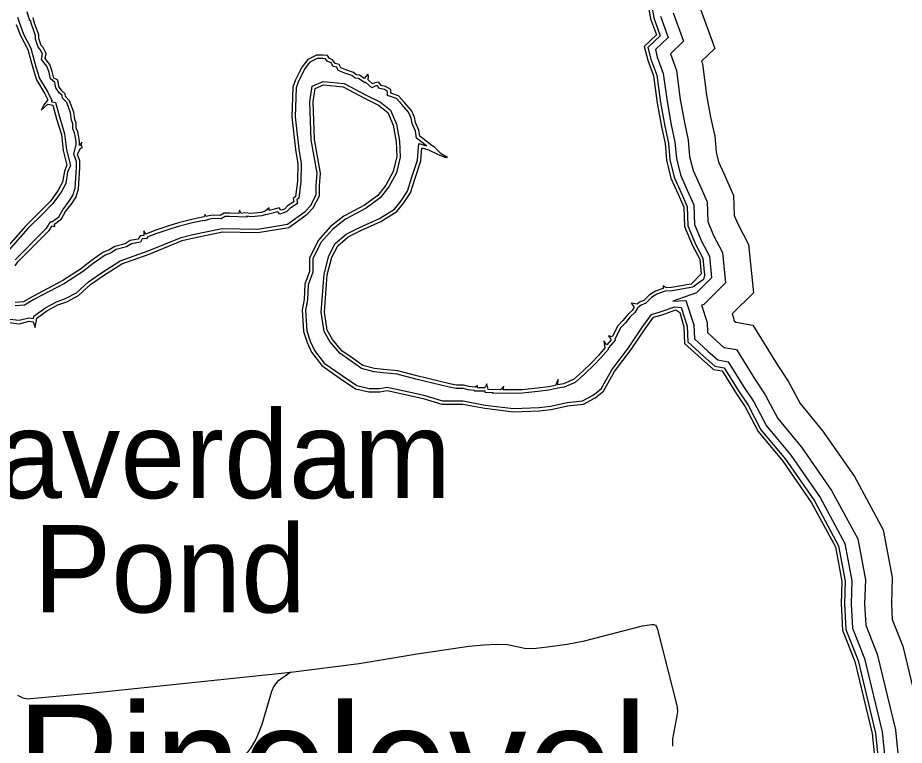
# Model space of a CAD drawing. Extents: x 2104537 to 2336408, y 34176 to 229611.
# Drawn here: x 2311518 to 2317612, y 136477 to 141474 of the extents above; entities that cross this region are included whole.
import ezdxf

# ---------------------------------------------------------------- set-up
doc = ezdxf.new("R2010")
doc.units = 0
for name, color, linetype in [('Exist Civil Demographics Community Label', 7, 'Continuous'), ('Exist Hydrographic Buffer Line', 7, 'Continuous'), ('Exist Hydrographic Creek Double Shore', 7, 'Continuous'), ('Exist Hydrographic Pond Over 1500 Sq Ft Label', 7, 'Continuous'), ('Exist Hydrographic River Shore', 7, 'Continuous'), ('Exist Road Non-System Type 51', 7, 'Continuous')]:
    doc.layers.add(name, color=color, linetype=linetype)

msp = doc.modelspace()

# ---------------------------------------------------------------- linework, layer by layer
at = {"layer": 'Exist Hydrographic Buffer Line'}
for points in [[(2316202, 141557.9), (2316309.5, 141262.1), (2316218.1, 141176.1), (2316225, 141157.1), (2316253.7, 140942), (2316280.9, 140792), (2316309.1, 140662.1), (2316318.7, 140551.6), (2316334.8, 140484.6), (2316371.4, 140404.1), (2316438.6, 140252.7), (2316443.7, 140115.5), (2316468, 140058), (2316542.3, 139916.8), (2316574.6, 139585.9), (2316429.9, 139441.2), (2316439, 139412.7), (2316439.8, 139395.7), (2316446.1, 139389.9), (2316454.3, 139382.7), (2316570.3, 139363.3), (2316738.9, 139091.6), (2316814.9, 138977.5), (2316895.7, 138824.7), (2317051.1, 138637.3), (2317268.9, 138324), (2317467.4, 137956.8), (2317528.9, 137628.6), (2317523.2, 137452.1), (2317529.3, 137341.7), (2317602, 137157.6), (2317732.1, 136615)], [(2311743.5, 141054.5), (2311733.3, 141099.4), (2311718.2, 141142.8), (2311682.8, 141187.7), (2311689.5, 141225.8), (2311673.4, 141256.4), (2311659.7, 141272.4), (2311640.2, 141328.4), (2311640.2, 141353.4), (2311611.8, 141429.4), (2311605.3, 141455.4), (2311605.3, 141455.5), (2311601.9, 141453.4), (2311582.4, 141515.8)], [(2315876.3, 141550.7), (2315890.8, 141472.8), (2315935.1, 141351.2), (2315849.6, 141270.7), (2315870.7, 141190.6), (2315910.9, 141080.1), (2315936, 140892), (2315965.6, 140729.1), (2315990.6, 140613.9), (2316000.5, 140499.9), (2316029.4, 140379.6), (2316078.1, 140272.3), (2316119.6, 140178.8), (2316124.6, 140044.6), (2316177.2, 139920.3), (2316228.4, 139822.9), (2316239.8, 139705.8), (2316233.1, 139676), (2316201.6, 139655.1), (2316159, 139625)], [(2316024.2, 141509.3), (2316095.5, 141313), (2316004.1, 141226.9), (2316045.5, 141113.1), (2316072.1, 140913.4), (2316100.7, 140756), (2316127.1, 140634.5), (2316136.9, 140522.1), (2316160.3, 140424.6), (2316203.8, 140328.8), (2316256.3, 140210.5), (2316261.4, 140075), (2316301.8, 139979.3), (2316362.9, 139863.1), (2316383.3, 139654.4), (2316234.6, 139505.7), (2316218.5, 139499.9), (2316256.5, 139380.3), (2316259.5, 139311.5), (2316323.3, 139253.2), (2316372.1, 139210.1), (2316458, 139195.8), (2316584.3, 138992.2), (2316656.8, 138883.3), (2316742.2, 138722), (2316904.7, 138526), (2317112.1, 138227.6), (2317292.1, 137894.7), (2317344.6, 137614.5), (2317339.3, 137450), (2317347.4, 137301.9), (2317426.4, 137102.1), (2317550.6, 136584.1), (2317600.2, 136095.1)], [(2316024.2, 141509.3), (2316095.5, 141313), (2316004.1, 141226.9), (2316045.5, 141113.1), (2316072.1, 140913.4), (2316100.7, 140756), (2316127.1, 140634.5), (2316136.9, 140522.1), (2316160.3, 140424.6), (2316203.8, 140328.8), (2316256.3, 140210.5), (2316261.4, 140075), (2316301.8, 139979.3), (2316362.9, 139863.1), (2316383.3, 139654.4), (2316234.6, 139505.7), (2316218.5, 139499.9), (2316256.5, 139380.3), (2316259.5, 139311.5), (2316323.3, 139253.2), (2316372.1, 139210.1), (2316458, 139195.8), (2316584.3, 138992.2), (2316656.8, 138883.3), (2316742.2, 138722), (2316904.7, 138526), (2317112.1, 138227.6), (2317292.1, 137894.7), (2317344.6, 137614.5), (2317339.3, 137450), (2317347.4, 137301.9), (2317426.4, 137102.1), (2317550.6, 136584.1), (2317600.2, 136095.1)], [(2311515.7, 141478.3), (2311529.6, 141436.6), (2311558.3, 141362.8), (2311609.2, 141265.2), (2311643.3, 141137.2), (2311667.5, 141056.5), (2311725.1, 140963.8), (2311753.5, 140907.1), (2311747, 140899.7), (2311778.2, 140891.9), (2311806.8, 140787), (2311840.8, 140676.2), (2311853.5, 140566.5), (2311880.1, 140460.1), (2311861.5, 140413.5), (2311848.7, 140336.7), (2311816.8, 140277.5), (2311760.4, 140199.2), (2311692, 140130.8), (2311587.6, 140026.4), (2311436.2, 139855.9)], [(2315935.3, 141485), (2315988.5, 141338.5), (2315901, 141256), (2315914.6, 141204.4), (2315955.8, 141091.1), (2315981.3, 140899.1), (2316010.6, 140738.1), (2316036.1, 140620.8), (2316046, 140507.3), (2316073, 140394.6), (2316120, 140291.2), (2316165.2, 140189.4), (2316170.2, 140054.7), (2316218.7, 139940), (2316273.3, 139836.3), (2316287.6, 139688.7), (2316184.2, 139585.2), (2316099.9, 139555.1), (2316021.2, 139527.7), (2316111.5, 139533.3), (2316165.3, 139364.1), (2316169.4, 139269.4), (2316261.9, 139184.8), (2316331.1, 139123.8), (2316401.9, 139112), (2316507.1, 138942.5), (2316577.8, 138836.3), (2316665.4, 138670.7), (2316831.5, 138470.4), (2317033.8, 138179.4), (2317204.5, 137863.7), (2317252.5, 137607.4), (2317247.4, 137449), (2317256.5, 137282), (2317338.5, 137074.4), (2317459.8, 136568.7), (2317509.5, 136079.7)], [(2313673.4, 141164.2), (2313645.2, 141175.4), (2313634.8, 141192.7), (2313616.1, 141194), (2313576.2, 141194), (2313526.9, 141169.3), (2313491.9, 141125), (2313474, 141087.3), (2313449.3, 141037.8), (2313432.2, 140992.2), (2313426.1, 140794.1), (2313451, 140571.7), (2313465.9, 140472.7), (2313463.8, 140350), (2313450, 140235.2), (2313436.4, 140223.3), (2313441, 140198), (2313388.3, 140163.7), (2313365.2, 140140.6), (2313319.2, 140125.2), (2313306.3, 140142.4), (2313279, 140134.3), (2313222.9, 140121.3), (2313222.9, 140123.3), (2313196.2, 140115), (2313121.9, 140106), (2313091.4, 140110.6), (2313094.8, 140104.4), (2312973, 140108.3), (2312943.5, 140108.3), (2312915.8, 140093.4), (2312863.3, 140095.7), (2312836.4, 140092.1), (2312801.5, 140079), (2312799.9, 140082.8), (2312729, 140069), (2312629.6, 140043.1), (2312563.2, 140022.4), (2312467.7, 139991.2), (2312407.2, 139966.2), (2312407.2, 139958.1), (2312373.4, 139955.2), (2312361.5, 139933.5), (2312300.3, 139921.7), (2312265.3, 139901.2), (2312194.4, 139882.4), (2312155.7, 139857.9), (2312118.4, 139843.4), (2312087.2, 139821.9), (2312037.4, 139786.6), (2311963.7, 139729.7), (2311840.4, 139648.9), (2311628.3, 139538.6), (2311565.5, 139500.4), (2311499.9, 139495.5)], [(2316159, 139625), (2316015.7, 139598.7), (2315969.5, 139596.1), (2315969.3, 139596.2), (2315911.8, 139575.5), (2315874.2, 139552.9), (2315835.3, 139514), (2315804.5, 139500.8), (2315782.2, 139484.1), (2315779.8, 139484.5), (2315760.7, 139449.5), (2315727.7, 139420.9), (2315694.9, 139379.9), (2315663, 139345.9), (2315622.7, 139267.4), (2315627, 139261.1), (2315577.2, 139204.6), (2315578, 139199.1), (2315527, 139138.3), (2315477.9, 139087.1), (2315416.5, 139027.7), (2315350.4, 138969.3), (2315275.3, 138937.4), (2315230.6, 138930), (2315230.2, 138929.1), (2315169.8, 138916), (2315093, 138907.4), (2314987.1, 138896.8), (2314783.7, 138893.5), (2314787, 138897.1), (2314732.4, 138899.8), (2314730.3, 138909.4), (2314656.8, 138909.4), (2314656.8, 138914.3), (2314614.6, 138918.1), (2314580, 138928.3), (2314533, 138928.3), (2314484.2, 138937.2), (2314254.9, 138992.9), (2314126.4, 139026.1), (2314029.6, 139036.4), (2313967.1, 139042.9), (2313881.7, 139065.4), (2313802.9, 139120.2), (2313731.2, 139170.2), (2313662.9, 139251.7), (2313624.2, 139320.2), (2313604.3, 139451.7), (2313623.5, 139712.3), (2313656.1, 139838.6), (2313701.3, 139923.4), (2313775.9, 139989), (2313867.1, 140034.6), (2314004.4, 140095), (2314108.7, 140160.2), (2314153.8, 140217.2), (2314197.6, 140282.9), (2314228.1, 140378.6), (2314267.1, 140496.6), (2314275.2, 140609.8), (2314327.3, 140595.5), (2314260.1, 140647.4), (2314252.9, 140695.5), (2314229.9, 140747.8), (2314223.6, 140785.4), (2314205.3, 140825.6), (2314159.5, 140877.5), (2314121.7, 140919.1), (2314059.3, 140940.4), (2314059.3, 140968.8), (2314038.2, 140981.3), (2314003.9, 140988.6), (2313990.2, 141007.5), (2313980.3, 141006), (2313952.5, 140992.1), (2313908.9, 141032.7), (2313903.5, 141026.4), (2313860, 141058.3), (2313836.6, 141060.4), (2313815.3, 141077), (2313765.9, 141094.8), (2313721.3, 141113.2), (2313711.8, 141134.2), (2313687.4, 141139.8), (2313673.4, 141164.2)], [(2311461.6, 139404), (2311527.5, 139396.2), (2311594.9, 139413.1), (2311626.7, 139408.5), (2311629.8, 139423.8), (2311705.1, 139480.3), (2311783.8, 139524.1), (2311847, 139545.1), (2311922.4, 139584.9), (2312005.1, 139659.4), (2312094.7, 139723.4), (2312223.2, 139804.9), (2312413.8, 139872.7), (2312641.4, 139965.5), (2312723, 139984.8), (2312922.9, 140027.4), (2313166.7, 140023.2), (2313373, 140055.6), (2313492.9, 140143.5), (2313530.9, 140181.6), (2313568.8, 140257.3), (2313568.8, 140320.1), (2313577, 140406.2), (2313535.3, 140635.5), (2313526.8, 140897.1), (2313541.4, 141004.2), (2313617.4, 141036.9), (2313762.1, 141023.3), (2313912.4, 140941.6), (2314010.7, 140894.6), (2314080.2, 140839), (2314121.2, 140743.2), (2314142.9, 140625.8), (2314146.5, 140517.2)], [(2311500.5, 139812.2), (2311563.1, 139872.7), (2311630, 139941.8), (2311716.5, 140028.3), (2311745.7, 140073.8), (2311751.7, 140071.8), (2311800.8, 140108.1), (2311828.5, 140155.5), (2311872.8, 140214.7), (2311897.8, 140253.2), (2311912.9, 140304.3), (2311923.1, 140443.2), (2311921.2, 140487), (2311904.6, 140538), (2311919, 140604.5), (2311919, 140622.7), (2311913, 140664.7), (2311909.5, 140684.1), (2311895.9, 140711.2), (2311895.9, 140746.4), (2311888, 140770.2), (2311881.8, 140820.2), (2311854.9, 140892.1), (2311826.6, 140922.7), (2311822.6, 140940.5), (2311805, 140956.4), (2311779.9, 140994), (2311772.9, 141029), (2311772, 141032.2), (2311743.5, 141054.5)], [(2314146.5, 140517.2), (2314120.7, 140409.3), (2314068.1, 140312.8), (2314010.5, 140237.4), (2313914.2, 140167.3), (2313771.9, 140092), (2313683.1, 140023.2), (2313602.7, 139930.7), (2313547.6, 139818.6), (2313547.6, 139727.4), (2313513.9, 139638.9), (2313509.8, 139536.2), (2313497.4, 139466), (2313505.5, 139324.8), (2313529.4, 139253.2), (2313557.2, 139189.6), (2313624.6, 139102.3), (2313747.3, 139016.3), (2313848.4, 138947.5), (2313933.9, 138928), (2314004.9, 138928), (2314057.7, 138936.8), (2314238.3, 138898.1), (2314310.3, 138881.1), (2314437.7, 138844.1), (2314579.2, 138844.1), (2314731.6, 138814.5), (2314925.9, 138789.7), (2315103.5, 138797.9), (2315181.2, 138806.1), (2315294.3, 138831.3), (2315400.2, 138843.5), (2315474.3, 138882.5), (2315527.7, 138924.5), (2315601.7, 139056.1), (2315715.5, 139207.9), (2315811.8, 139350.5), (2315875.5, 139436.9), (2315940.9, 139455.6), (2316034.4, 139489.9)], [(2316034.4, 139489.9), (2316078.6, 139485.2), (2316119.6, 139356), (2316124.3, 139248.3), (2316231.3, 139150.7), (2316310.5, 139080.7), (2316373.8, 139070.1), (2316468.4, 138917.6), (2316538.3, 138812.7), (2316627.1, 138645), (2316794.8, 138442.6), (2316994.6, 138155.3), (2317160.6, 137848.2), (2317206.4, 137603.9), (2317201.4, 137448.5), (2317211.1, 137272), (2317294.6, 137060.5), (2317414.4, 136561), (2317464.1, 136072)]]:
    msp.add_lwpolyline(points, dxfattribs=at)
at = {"layer": 'Exist Hydrographic Creek Double Shore'}
for points in [[(2311765.9, 141059.6), (2311755.4, 141105.8), (2311738.6, 141154), (2311707.2, 141193.9), (2311713.5, 141229.5), (2311692.5, 141269.4), (2311679.9, 141284.1), (2311663.2, 141332.3), (2311663.2, 141357.5), (2311633.8, 141436.2), (2311627.5, 141461.3), (2311623.3, 141476)], [(2311508, 141428.8), (2311537.4, 141353.3), (2311587.7, 141256.8), (2311621.2, 141130.9), (2311646.4, 141047), (2311705.1, 140952.6), (2311726, 140910.6), (2311696.7, 140877.1), (2311679.9, 140839.3), (2311726, 140881.3), (2311759.6, 140872.9), (2311784.7, 140780.6), (2311818.3, 140671.5), (2311830.9, 140562.4), (2311856, 140461.7), (2311839.2, 140419.7), (2311826.7, 140344.2), (2311797.3, 140289.7), (2311742.8, 140214.2), (2311675.7, 140147), (2311570.9, 140042.1), (2311420, 139872.2)], [(2313681.9, 141185.5), (2313660.9, 141193.9), (2313648.4, 141214.8), (2313616.9, 141216.9), (2313570.8, 141216.9), (2313512.1, 141187.6), (2313472.3, 141137.2), (2313453.4, 141097.4), (2313428.2, 141047), (2313409.4, 140996.7), (2313403.1, 140793.2), (2313428.2, 140568.7), (2313442.9, 140471.1), (2313440.8, 140351.6), (2313428.2, 140246.7), (2313411.5, 140232), (2313415.7, 140208.9), (2313373.7, 140181.6), (2313352.8, 140160.7), (2313327.6, 140152.3), (2313315, 140169.1), (2313273.1, 140156.5), (2313245.9, 140150.2), (2313245.9, 140169.1), (2313218.6, 140146), (2313191.4, 140137.6), (2313122.2, 140129.2), (2313080.3, 140135.5), (2313055.1, 140129.2), (2313042.5, 140152.3), (2313038.3, 140129.2), (2312973.3, 140131.3), (2312937.7, 140131.3), (2312910.5, 140116.6), (2312862.2, 140118.7), (2312830.8, 140114.5), (2312814, 140108.2), (2312807.7, 140122.9), (2312799.3, 140106.1), (2312723.9, 140091.4), (2312623.3, 140065.2), (2312556.2, 140044.2), (2312459.7, 140012.8), (2312399, 139987.6), (2312384.3, 140010.7), (2312384.3, 139979.2), (2312359.1, 139977.1), (2312346.5, 139954), (2312292, 139943.5), (2312256.4, 139922.6), (2312185.1, 139903.7), (2312145.3, 139878.5), (2312107.6, 139863.8), (2312074, 139840.7), (2312023.7, 139805.1), (2311950.3, 139748.4), (2311828.8, 139668.7), (2311617, 139558.6), (2311558.3, 139522.9), (2311501.7, 139518.7)], [(2316117.8, 139640.4), (2316013, 139621.5), (2315975.2, 139619.4), (2315954.3, 139632), (2315954.3, 139615.2), (2315901.9, 139596.3), (2315860, 139571.2), (2315822.2, 139533.4), (2315792.9, 139520.8), (2315776.1, 139508.2), (2315734.2, 139514.5), (2315755.1, 139487.2), (2315742.6, 139464.2), (2315711.1, 139436.9), (2315677.6, 139394.9), (2315644, 139359.3), (2315604.2, 139281.7), (2315579, 139290), (2315597.9, 139262.8), (2315566.5, 139227.1), (2315547.6, 139254.4), (2315553.9, 139206.1), (2315509.9, 139153.7), (2315461.7, 139103.3), (2315400.9, 139044.6), (2315338, 138989), (2315268.8, 138959.6), (2315231.1, 138953.3), (2315233.2, 138989), (2315214.3, 138949.1), (2315166.1, 138938.7), (2315090.6, 138930.3), (2314985.8, 138919.8), (2314855.8, 138917.7), (2314860, 138942.9), (2314837, 138917.7), (2314751, 138921.9), (2314742.6, 138959.6), (2314730, 138932.4), (2314679.7, 138932.4), (2314679.7, 138949.1), (2314665.1, 138936.6), (2314618.9, 138940.8), (2314583.3, 138951.2), (2314535.1, 138951.2), (2314489, 138959.6), (2314260.5, 139015.2), (2314130.5, 139048.8), (2314032, 139059.3), (2313971.2, 139065.6), (2313891.5, 139086.6), (2313816.1, 139139), (2313746.9, 139187.3), (2313681.9, 139264.9), (2313646.3, 139327.8), (2313627.4, 139452.6), (2313646.3, 139708.6), (2313677.7, 139830.2), (2313719.6, 139908.9), (2313788.8, 139969.8), (2313876.8, 140013.8), (2314015.2, 140074.7), (2314124.2, 140142.8), (2314172.4, 140203.7), (2314218.5, 140272.9), (2314250, 140371.5), (2314289.8, 140492.1), (2314296.1, 140580.2), (2314342.2, 140567.6), (2314403, 140538.3), (2314453.3, 140517.3), (2314472.2, 140515.2), (2314428.2, 140540.4), (2314384.2, 140582.3), (2314354.8, 140603.3), (2314281.4, 140660), (2314275.1, 140701.9), (2314252.1, 140754.4), (2314245.8, 140792.1), (2314224.8, 140838.3), (2314176.6, 140892.8), (2314134.7, 140939), (2314082.3, 140956.8), (2314082.3, 140982), (2314046.6, 141003), (2314017.3, 141009.3), (2314000.5, 141032.3), (2313973.3, 141028.1), (2313956.5, 141019.7), (2313927.2, 141047), (2313929.3, 141072.2), (2313925.1, 141086.9), (2313899.9, 141057.5), (2313868.5, 141080.6), (2313845.4, 141082.7), (2313826.5, 141097.4), (2313774.1, 141116.2), (2313738.5, 141130.9), (2313728, 141154), (2313700.8, 141160.3), (2313681.9, 141185.5)], [(2311457.7, 139381.3), (2311529, 139372.9), (2311596.1, 139389.7), (2311625.4, 139385.5), (2311638, 139347.7), (2311650.6, 139410.7), (2311717.7, 139461), (2311793.1, 139503), (2311856, 139523.9), (2311935.7, 139565.9), (2312019.5, 139641.4), (2312107.6, 139704.4), (2312233.3, 139784.1), (2312422, 139851.2), (2312648.4, 139943.5), (2312728.1, 139962.4), (2312925.1, 140004.4), (2313168.3, 140000.2), (2313382.1, 140033.7), (2313507.9, 140126), (2313549.8, 140168), (2313591.7, 140251.9), (2313591.7, 140319), (2313600.1, 140407.2), (2313558.2, 140637.9), (2313549.8, 140896), (2313562.4, 140988.3), (2313621.1, 141013.4), (2313755.3, 141000.9), (2313902, 140921.1), (2313998.4, 140875), (2314061.3, 140824.6), (2314099.1, 140736.5), (2314120, 140623.2), (2314124.2, 140522.5)], [(2311501.7, 139770.5), (2311518.5, 139797.7), (2311579.3, 139856.5), (2311646.4, 139925.7), (2311734.4, 140013.8), (2311755.4, 140046.3), (2311774.3, 140040), (2311770.1, 140056.8), (2311818.3, 140092.5), (2311847.6, 140142.8), (2311891.6, 140201.6), (2311918.9, 140243.5), (2311935.7, 140300.2), (2311946.2, 140442.8), (2311944.1, 140491.1), (2311929.4, 140536.2), (2311950.3, 140578.1), (2311962.9, 140582.3), (2311954.5, 140601.2), (2311958.7, 140620.1), (2311942, 140597), (2311942, 140624.3), (2311935.7, 140668.3), (2311931.5, 140691.4), (2311918.9, 140716.6), (2311918.9, 140750.2), (2311910.5, 140775.3), (2311904.2, 140825.7), (2311874.9, 140904.4), (2311847.6, 140933.7), (2311843.4, 140952.6), (2311822.5, 140971.5), (2311801.5, 141003), (2311795.2, 141034.4), (2311791, 141049.1), (2311765.9, 141059.6)], [(2314124.2, 140522.5), (2314099.1, 140417.6), (2314048.7, 140325.3), (2313994.2, 140254), (2313902, 140186.9), (2313759.5, 140111.4), (2313667.2, 140040), (2313583.4, 139943.5), (2313524.7, 139823.9), (2313524.7, 139731.6), (2313491.1, 139643.5), (2313486.9, 139538.6), (2313474.4, 139467.3), (2313482.7, 139320.5), (2313507.9, 139244.9), (2313537.2, 139177.8), (2313608.5, 139085.5), (2313734.3, 138997.4), (2313839.1, 138926.1), (2313931.3, 138905.1), (2314006.8, 138905.1), (2314057.1, 138913.5), (2314233.2, 138875.7), (2314304.5, 138858.9), (2314434.5, 138821.2), (2314577, 138821.2), (2314727.9, 138791.8), (2314925, 138766.6), (2315105.3, 138775), (2315184.9, 138783.4), (2315298.1, 138808.6), (2315407.1, 138821.2), (2315486.8, 138863.1), (2315545.5, 138909.3), (2315621, 139043.5), (2315734.2, 139194.6), (2315830.6, 139337.2), (2315889.3, 139417), (2315948, 139433.7), (2316042.3, 139468.4)]]:
    msp.add_lwpolyline(points, dxfattribs=at)
at = {"layer": 'Exist Hydrographic River Shore'}
for points in [[(2315853.7, 141546.2), (2315868.6, 141466.7), (2315908.3, 141357.5), (2315824, 141278.1), (2315848.8, 141183.8), (2315888.5, 141074.6), (2315913.3, 140888.4), (2315943, 140724.6), (2315967.8, 140610.4), (2315977.8, 140496.2), (2316007.5, 140372.1), (2316057.1, 140262.9), (2316096.8, 140173.6), (2316101.8, 140039.5), (2316156.4, 139910.5), (2316206, 139816.1), (2316215.9, 139714.4), (2316146.5, 139644.9), (2316117.8, 139640.4)], [(2316042.3, 139468.4), (2316069.6, 139449.5), (2316096.8, 139352), (2316101.8, 139237.8), (2316215.9, 139133.6), (2316300.3, 139059.1), (2316359.8, 139049.2), (2316449.1, 138905.2), (2316518.6, 138801), (2316607.9, 138632.2), (2316776.5, 138428.7), (2316975, 138143.2), (2317138.7, 137840.4), (2317183.4, 137602.1), (2317178.4, 137448.2), (2317188.3, 137267), (2317272.7, 137053.6), (2317391.8, 136557.2), (2317441.4, 136068.2)]]:
    msp.add_lwpolyline(points, dxfattribs=at)
at = {"layer": 'Exist Road Non-System Type 51'}
for points in [[(2313396.1, 136978.3), (2313866, 137039.6), (2314264.1, 137104.8), (2314619.7, 137157.9), (2314721.7, 137168.2), (2314811.8, 137172.4), (2314885.7, 137170.4), (2315013.8, 137142.7), (2315082, 137145), (2315159.8, 137153.3), (2315294, 137171.8), (2315413.9, 137193.9), (2315813.8, 137297), (2315876.7, 137307.7), (2315890.2, 137306.6), (2315901.6, 137301.4), (2315909.9, 137290.3), (2315915.8, 137273.5), (2316052, 136741.6), (2316052.5, 136704.5), (2316020, 136521.4), (2316018.1, 136471.4)], [(2311516.2, 136821.4), (2311554.3, 136803.5), (2311587, 136797.3), (2311606.4, 136797.4), (2312036.4, 136836.7), (2313396.1, 136978.3)], [(2313396.1, 136978.3), (2313303.1, 136914.3), (2313289.6, 136900.3), (2313277.8, 136883.1), (2313262.5, 136846), (2313196.9, 136620.6), (2313176.4, 136566.3), (2313154.6, 136519.5), (2313123.7, 136463.8), (2313100.6, 136433.3), (2313061.8, 136393.4), (2313006.3, 136345.3), (2312934, 136289.2), (2312822.5, 136212.6), (2312471.1, 135985.8), (2312209.5, 135829.1)]]:
    msp.add_lwpolyline(points, dxfattribs=at)

# ---------------------------------------------------------------- texts
at = {"layer": 'Exist Civil Demographics Community Label'}
msp.add_text('Pinelevel', height=800, dxfattribs=at).set_placement((2311507.6, 135957.2))
at = {"layer": 'Exist Hydrographic Pond Over 1500 Sq Ft Label'}
for s, p in [('Beaverdam', (2310394.4, 138174.8)), ('Pond', (2311626.1, 137389.5))]:
    msp.add_text(s, height=600, dxfattribs=at).set_placement(p)

doc.saveas('drawing.dxf')
